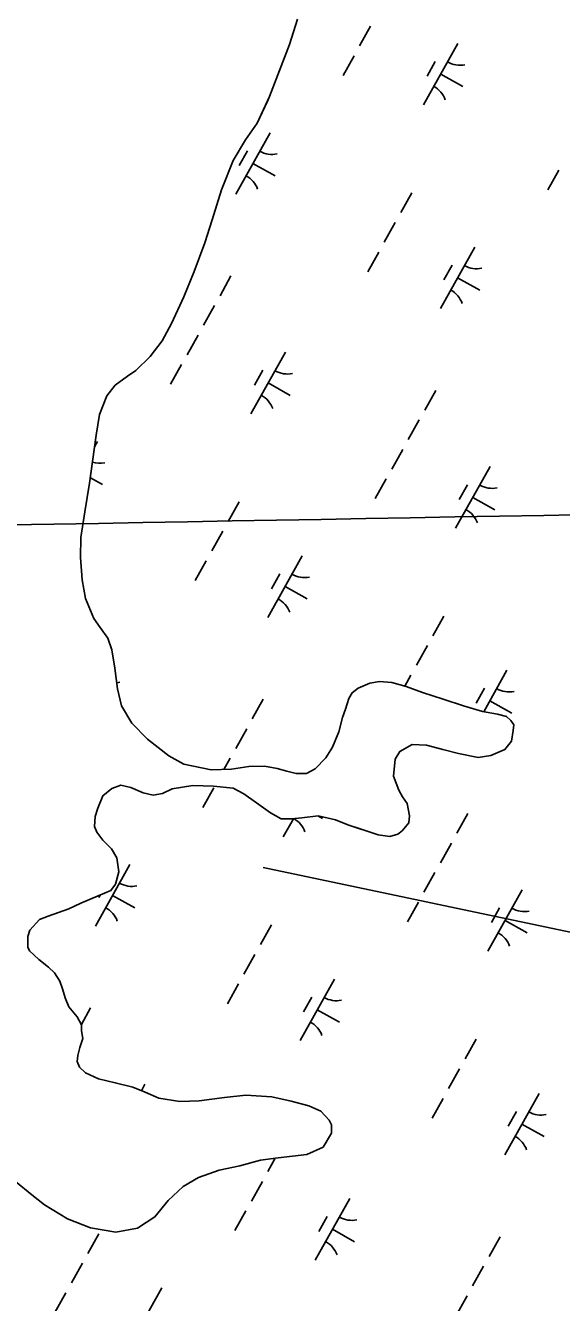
# Model space of a CAD drawing. Extents: x 3923531 to 3943530, y 207391 to 229799.
# Drawn here: x 3935935 to 3936315, y 223518 to 224424 of the extents above; entities that cross this region are included whole.
import ezdxf

# ---------------------------------------------------------------- set-up
doc = ezdxf.new("R2010")
doc.units = 0
for name, color, linetype in [('V-GRID-MAJR', 7, 'Continuous'), ('V-TOPO-SHOR', 7, 'Continuous'), ('V-UTIL-LINE', 7, 'Continuous'), ('V-WETL-SWMP', 7, 'Continuous')]:
    doc.layers.add(name, color=color, linetype=linetype)

msp = doc.modelspace()

# ---------------------------------------------------------------- linework, layer by layer
at = {"layer": 'V-GRID-MAJR'}
msp.add_spline([(3932746.48, 224012.67), (3935543.98, 224062.57), (3939589.64, 224135.18)], degree=3, dxfattribs=at)
at = {"layer": 'V-TOPO-SHOR'}
msp.add_line((3936106.56, 224369.96), (3936107.92, 224373.28), dxfattribs=at)
for points in [[(3936107.92, 224373.28), (3936122.13, 224410.27), (3936127.64, 224428.17)], [(3936032.07, 223878.89), (3936038.81, 223882.08), (3936053.49, 223884.5), (3936068.17, 223884.14), (3936082.06, 223882.59), (3936089.62, 223878.64), (3936098.76, 223872.32), (3936108.7, 223865.2), (3936116.25, 223860.86), (3936123.79, 223860.88), (3936130.93, 223861.69), (3936142.44, 223862.91), (3936154.74, 223860.17), (3936163.48, 223856.62), (3936173.02, 223853.47), (3936184.93, 223849.53), (3936193.27, 223848.37), (3936198.82, 223849.97), (3936201.99, 223852.36), (3936206.73, 223857.93), (3936207.12, 223863.09), (3936205.51, 223871.81), (3936202.32, 223876.57), (3936199.53, 223881.32), (3936195.93, 223891.23), (3936197.09, 223903.14), (3936200.25, 223908.7), (3936208.97, 223913.49), (3936219.29, 223913.12), (3936230.8, 223909.98), (3936241.92, 223907.23), (3936255.82, 223904.49), (3936264.94, 223905.7), (3936274.85, 223910.09), (3936279.6, 223916.06), (3936280.77, 223923.6), (3936281.15, 223927.57), (3936279.16, 223930.74), (3936275.98, 223933.51), (3936269.62, 223935.08), (3936258.91, 223937.04), (3936245.4, 223940.96), (3936231.1, 223945.69), (3936216.41, 223950.41), (3936204.89, 223954.75), (3936194.56, 223957.5), (3936185.83, 223958.27), (3936179.09, 223957.06), (3936170.77, 223953.46), (3936166.41, 223950.28), (3936164.04, 223946.3), (3936161.68, 223938.76), (3936159.71, 223932.8), (3936156.96, 223922.48), (3936152.62, 223911.75), (3936147.88, 223904.2), (3936140.36, 223896.24), (3936134.02, 223893.05), (3936126.88, 223893.03), (3936120.13, 223894.6), (3936113.38, 223896.56), (3936104.25, 223898.13), (3936093.13, 223898.1), (3936080.84, 223896.08), (3936066.55, 223895.65), (3936047.1, 223899.56), (3936036.37, 223905.49), (3936021.26, 223917.35), (3936010.11, 223928.83), (3936002.94, 223941.11), (3936000.13, 223953.01), (3935998.1, 223967.68), (3935996.09, 223980.78), (3935993.29, 223989.1), (3935987.71, 223996.63), (3935983.33, 224002.96), (3935977.34, 224017.24), (3935974.92, 224030.32), (3935973.69, 224046.19), (3935974.05, 224060.48), (3935976.78, 224078.74), (3935980.29, 224098.99), (3935982.24, 224114.47), (3935984.96, 224133.13), (3935987.31, 224147.82), (3935992.43, 224160.93), (3935998.36, 224168.48), (3936007.07, 224174.86), (3936013.02, 224178.84), (3936023.31, 224188.79), (3936031.61, 224199.92), (3936038.33, 224212.24), (3936047, 224231.31), (3936054.5, 224249.19), (3936061.98, 224269.45), (3936067.1, 224285.73), (3936073.78, 224307.18), (3936082.06, 224327.83), (3936090.75, 224342.54), (3936099.06, 224354.47), (3936106.56, 224369.96)], [(3935927.65, 223603.6), (3935939.18, 223594.11), (3935948.33, 223586.99), (3935964.63, 223577.11), (3935980.91, 223570.81), (3935998.78, 223567.68), (3936014.25, 223570.5), (3936026.53, 223578.47), (3936036.02, 223590.01), (3936046.71, 223599.96), (3936057.41, 223606.33), (3936072.08, 223611.53), (3936086.75, 223614.74), (3936101.42, 223618.75), (3936114.12, 223620.37), (3936134.35, 223622.81), (3936145.84, 223628), (3936151.77, 223637.93), (3936151.75, 223643.89), (3936150.16, 223647.06), (3936144.19, 223653.39), (3936135.84, 223657.34), (3936123.14, 223660.48), (3936109.64, 223663.62), (3936090.98, 223664.76), (3936075.91, 223663.13), (3936058.05, 223660.7), (3936044.17, 223660.27), (3936029.48, 223662.61), (3936019.55, 223666.95), (3936010.81, 223670.5), (3935998.5, 223673.64), (3935986.58, 223676.38), (3935977.45, 223680.72), (3935973.07, 223684.68), (3935971.47, 223688.64), (3935971.86, 223693.01), (3935973.43, 223698.57), (3935975.4, 223704.93), (3935974.59, 223710.48), (3935974.58, 223714.84), (3935971.39, 223720.39), (3935965.42, 223727.52), (3935963.02, 223733.86), (3935961.02, 223740.2), (3935959.02, 223745.75), (3935955.43, 223751.7), (3935951.05, 223755.65), (3935944.29, 223761.19), (3935937.53, 223767.12), (3935936.33, 223769.9), (3935936.31, 223777.44), (3935937.89, 223781.81), (3935944.61, 223789.37), (3935950.96, 223791.76), (3935965.63, 223796.96), (3935973.95, 223800.95), (3935986.24, 223806.15), (3935995.35, 223810.14), (3935998.52, 223814.51), (3936000.87, 223823.25), (3935999.66, 223833.16), (3935995.67, 223839.5), (3935989.7, 223845.84), (3935985.32, 223851.38), (3935983.72, 223855.34), (3935984.1, 223862.49), (3935986.07, 223868.45), (3935989.62, 223877.19), (3935995.95, 223882.36), (3936002.29, 223884.76), (3936009.44, 223883.19), (3936018.18, 223879.25), (3936025.33, 223877.68), (3936032.07, 223878.89)]]:
    msp.add_lwpolyline(points, dxfattribs=at)
at = {"layer": 'V-UTIL-LINE'}
msp.add_lwpolyline([(3936103.37, 223826.38), (3936685.98, 223703.71), (3936312.74, 222585.97), (3935348.71, 220497.13)], dxfattribs=at)
at = {"layer": 'V-WETL-SWMP'}
for p, q in [((3936127.64, 224428.17), (3936122.13, 224410.27)), ((3936179.55, 224423.16), (3936171.74, 224409.19)), ((3936122.13, 224410.27), (3936107.92, 224373.28)), ((3936241.5, 224410.97), (3936217.12, 224367.32)), ((3936167.84, 224402.21), (3936160.04, 224388.24)), ((3936225.5, 224398.15), (3936219.65, 224387.67)), ((3936229.31, 224389.15), (3936245.03, 224380.37)), ((3936107.92, 224373.28), (3936099.06, 224354.47)), ((3936099.06, 224354.47), (3936090.75, 224342.54)), ((3936108.3, 224347.66), (3936083.92, 224304.01)), ((3936090.75, 224342.54), (3936082.06, 224327.83)), ((3936082.06, 224327.83), (3936073.78, 224307.18)), ((3936092.3, 224334.84), (3936086.45, 224324.36)), ((3936096.11, 224325.84), (3936111.83, 224317.06)), ((3936313.05, 224321.09), (3936305.25, 224307.12)), ((3936073.78, 224307.18), (3936067.1, 224285.73)), ((3936208.84, 224304.9), (3936201.04, 224290.94)), ((3936067.1, 224285.73), (3936061.98, 224269.45)), ((3936197.13, 224283.95), (3936189.33, 224269.98)), ((3936061.98, 224269.45), (3936054.5, 224249.19)), ((3936185.43, 224263), (3936177.63, 224249.03)), ((3936253.52, 224266.54), (3936229.13, 224222.89)), ((3936237.52, 224253.71), (3936231.66, 224243.24)), ((3936054.5, 224249.19), (3936047, 224231.31)), ((3936080.56, 224245.98), (3936072.76, 224232.01)), ((3936241.33, 224244.71), (3936257.04, 224235.93)), ((3936047, 224231.31), (3936038.32, 224212.24)), ((3936068.86, 224225.03), (3936061.05, 224211.06)), ((3936038.32, 224212.24), (3936031.61, 224199.92)), ((3936031.61, 224199.92), (3936023.31, 224188.79)), ((3936057.15, 224204.08), (3936049.35, 224190.11)), ((3936119.11, 224191.89), (3936094.73, 224148.24)), ((3936023.31, 224188.79), (3936013.02, 224178.84)), ((3936045.45, 224183.13), (3936037.64, 224169.16)), ((3936007.07, 224174.85), (3935998.36, 224168.48)), ((3936013.02, 224178.84), (3936007.07, 224174.85)), ((3936103.11, 224179.07), (3936097.26, 224168.59)), ((3935998.36, 224168.48), (3935992.43, 224160.93)), ((3936106.92, 224170.07), (3936122.63, 224161.29)), ((3936225.78, 224164.86), (3936217.97, 224150.89)), ((3935992.43, 224160.93), (3935987.31, 224147.82)), ((3935987.31, 224147.82), (3935984.96, 224133.13)), ((3936214.07, 224143.91), (3936206.27, 224129.94)), ((3935984.96, 224133.13), (3935982.24, 224114.47)), ((3935985.91, 224128.58), (3935983.73, 224124.67)), ((3936202.37, 224122.95), (3936194.56, 224108.99)), ((3935982.24, 224114.47), (3935980.29, 224098.99)), ((3936264.33, 224110.77), (3936239.94, 224067.12)), ((3935980.77, 224102.81), (3935989.43, 224097.97)), ((3936190.66, 224102), (3936182.86, 224088.03)), ((3935980.29, 224098.99), (3935976.78, 224078.74)), ((3936248.32, 224097.94), (3936242.47, 224087.47)), ((3936086.45, 224085.82), (3936078.64, 224071.85)), ((3936252.13, 224088.94), (3936267.85, 224080.16)), ((3935976.78, 224078.74), (3935974.05, 224060.48)), ((3936074.74, 224064.87), (3936066.94, 224050.9)), ((3935974.05, 224060.48), (3935973.69, 224046.19)), ((3935973.69, 224046.19), (3935974.92, 224030.32)), ((3936131.13, 224047.45), (3936106.74, 224003.8)), ((3936063.04, 224043.91), (3936055.23, 224029.95)), ((3935974.92, 224030.32), (3935977.34, 224017.23)), ((3936115.12, 224034.63), (3936109.27, 224024.15)), ((3936118.93, 224025.63), (3936134.65, 224016.85)), ((3935977.34, 224017.23), (3935983.33, 224002.96)), ((3935983.33, 224002.96), (3935987.71, 223996.63)), ((3936231.66, 224004.69), (3936223.86, 223990.73)), ((3935987.71, 223996.63), (3935993.29, 223989.1)), ((3935993.29, 223989.1), (3935996.09, 223980.78)), ((3936219.96, 223983.74), (3936212.15, 223969.77)), ((3935996.09, 223980.78), (3935998.11, 223967.69)), ((3935998.11, 223967.69), (3936000.13, 223953.01)), ((3936276.34, 223966.33), (3936259.87, 223936.86)), ((3936170.76, 223953.47), (3936179.09, 223957.06)), ((3936179.09, 223957.06), (3936185.83, 223958.27)), ((3936185.83, 223958.27), (3936194.56, 223957.5)), ((3936194.56, 223957.5), (3936204.89, 223954.75)), ((3936208.25, 223962.79), (3936203.9, 223955.01)), ((3936204.89, 223954.75), (3936216.41, 223950.41)), ((3936000.13, 223953.01), (3936002.94, 223941.11)), ((3936103.38, 223945.77), (3936095.58, 223931.81)), ((3936161.68, 223938.76), (3936164.04, 223946.3)), ((3936164.04, 223946.3), (3936166.41, 223950.28)), ((3936166.41, 223950.28), (3936170.76, 223953.47)), ((3936216.41, 223950.41), (3936231.1, 223945.69)), ((3936231.1, 223945.69), (3936245.4, 223940.97)), ((3936260.34, 223953.5), (3936254.48, 223943.03)), ((3936002.94, 223941.11), (3936010.11, 223928.83)), ((3936159.71, 223932.8), (3936161.68, 223938.76)), ((3936245.4, 223940.97), (3936258.9, 223937.03)), ((3936258.9, 223937.03), (3936269.62, 223935.08)), ((3936264.15, 223944.5), (3936279.86, 223935.72)), ((3936010.11, 223928.83), (3936021.26, 223917.35)), ((3936156.96, 223922.48), (3936159.71, 223932.8)), ((3936269.62, 223935.08), (3936275.98, 223933.51)), ((3936275.98, 223933.51), (3936279.16, 223930.74)), ((3936279.16, 223930.74), (3936281.15, 223927.57)), ((3936281.15, 223927.57), (3936280.77, 223923.6)), ((3936091.68, 223924.82), (3936083.88, 223910.85)), ((3936152.62, 223911.75), (3936156.96, 223922.48)), ((3936280.77, 223923.6), (3936279.6, 223916.06)), ((3936021.26, 223917.35), (3936036.37, 223905.49)), ((3936147.88, 223904.2), (3936152.62, 223911.75)), ((3936208.97, 223913.49), (3936200.25, 223908.7)), ((3936219.29, 223913.12), (3936208.97, 223913.49)), ((3936230.8, 223909.98), (3936219.29, 223913.12)), ((3936241.92, 223907.23), (3936230.8, 223909.98)), ((3936274.85, 223910.09), (3936264.94, 223905.7)), ((3936279.6, 223916.06), (3936274.85, 223910.09)), ((3936036.37, 223905.49), (3936047.1, 223899.56)), ((3936079.97, 223903.87), (3936075.53, 223895.92)), ((3936140.36, 223896.24), (3936147.88, 223904.2)), ((3936197.09, 223903.14), (3936195.93, 223891.23)), ((3936200.25, 223908.7), (3936197.09, 223903.14)), ((3936255.82, 223904.49), (3936241.92, 223907.23)), ((3936264.94, 223905.7), (3936255.82, 223904.49)), ((3936047.1, 223899.56), (3936066.55, 223895.65)), ((3936066.55, 223895.65), (3936080.84, 223896.08)), ((3936080.84, 223896.08), (3936093.13, 223898.1)), ((3936093.13, 223898.1), (3936104.24, 223898.13)), ((3936104.24, 223898.13), (3936113.38, 223896.57)), ((3936113.38, 223896.57), (3936120.13, 223894.6)), ((3936120.13, 223894.6), (3936126.88, 223893.03)), ((3936126.88, 223893.03), (3936134.02, 223893.05)), ((3936134.02, 223893.05), (3936140.36, 223896.24)), ((3936195.93, 223891.23), (3936199.53, 223881.32)), ((3935995.95, 223882.36), (3935989.62, 223877.19)), ((3936002.3, 223884.76), (3935995.95, 223882.36)), ((3936009.44, 223883.19), (3936002.3, 223884.76)), ((3936018.18, 223879.25), (3936009.44, 223883.19)), ((3936053.49, 223884.5), (3936038.81, 223882.08)), ((3936068.17, 223884.14), (3936053.49, 223884.5)), ((3936068.27, 223882.92), (3936060.47, 223868.95)), ((3936082.06, 223882.59), (3936068.17, 223884.14)), ((3936089.61, 223878.64), (3936082.06, 223882.59)), ((3935989.62, 223877.19), (3935986.07, 223868.45)), ((3936025.33, 223877.68), (3936018.18, 223879.25)), ((3936032.07, 223878.89), (3936025.33, 223877.68)), ((3936038.81, 223882.08), (3936032.07, 223878.89)), ((3936098.76, 223872.32), (3936089.61, 223878.64)), ((3936199.53, 223881.32), (3936202.32, 223876.57)), ((3936202.32, 223876.57), (3936205.51, 223871.81)), ((3935986.07, 223868.45), (3935984.1, 223862.49)), ((3936108.7, 223865.2), (3936098.76, 223872.32)), ((3936116.25, 223860.86), (3936108.7, 223865.2)), ((3936205.51, 223871.81), (3936207.12, 223863.09)), ((3936248.6, 223864.65), (3936240.79, 223850.68)), ((3935984.1, 223862.49), (3935983.72, 223855.35)), ((3935983.72, 223855.35), (3935985.32, 223851.38)), ((3936123.79, 223860.88), (3936116.25, 223860.86)), ((3936124.79, 223860.99), (3936117.55, 223848.03)), ((3936130.93, 223861.69), (3936123.79, 223860.88)), ((3936142.43, 223862.91), (3936130.93, 223861.69)), ((3936142.21, 223862.89), (3936145.46, 223861.08)), ((3936154.74, 223860.17), (3936142.43, 223862.91)), ((3936163.48, 223856.62), (3936154.74, 223860.17)), ((3936184.93, 223849.53), (3936163.48, 223856.62)), ((3936206.73, 223857.93), (3936201.99, 223852.36)), ((3936207.12, 223863.09), (3936206.73, 223857.93)), ((3935985.32, 223851.38), (3935989.7, 223845.84)), ((3936193.27, 223848.37), (3936184.93, 223849.53)), ((3936198.82, 223849.97), (3936193.27, 223848.37)), ((3936201.99, 223852.36), (3936198.82, 223849.97)), ((3935989.7, 223845.84), (3935995.67, 223839.5)), ((3935995.67, 223839.5), (3935999.66, 223833.17)), ((3936236.89, 223843.7), (3936229.09, 223829.73)), ((3936008.73, 223828.37), (3935984.35, 223784.72)), ((3935999.66, 223833.17), (3936000.87, 223823.25)), ((3936000.87, 223823.25), (3935998.52, 223814.51)), ((3936225.19, 223822.75), (3936217.38, 223808.78)), ((3935995.35, 223810.14), (3935986.24, 223806.15)), ((3935998.52, 223814.51), (3935995.35, 223810.14)), ((3936287.15, 223810.56), (3936262.76, 223766.91)), ((3935973.95, 223800.95), (3935965.63, 223796.96)), ((3935986.24, 223806.15), (3935973.95, 223800.95)), ((3935987.88, 223806.87), (3935986.88, 223805.07)), ((3935996.54, 223806.54), (3936012.25, 223797.76)), ((3936213.48, 223801.79), (3936205.68, 223787.83)), ((3935950.96, 223791.76), (3935944.61, 223789.37)), ((3935965.63, 223796.96), (3935950.96, 223791.76)), ((3936271.15, 223797.73), (3936265.29, 223787.26)), ((3935944.61, 223789.37), (3935937.89, 223781.81)), ((3936109.27, 223785.61), (3936101.47, 223771.64)), ((3936274.95, 223788.73), (3936290.67, 223779.95)), ((3935937.89, 223781.81), (3935936.31, 223777.44)), ((3935936.31, 223777.44), (3935936.33, 223769.9)), ((3935936.33, 223769.9), (3935937.53, 223767.12)), ((3935937.53, 223767.12), (3935944.29, 223761.19)), ((3936097.56, 223764.66), (3936089.76, 223750.69)), ((3935944.29, 223761.19), (3935951.05, 223755.65)), ((3935951.05, 223755.65), (3935955.43, 223751.7)), ((3935955.43, 223751.7), (3935959.02, 223745.75)), ((3936153.95, 223747.24), (3936129.56, 223703.59)), ((3935959.02, 223745.75), (3935961.02, 223740.2)), ((3935961.02, 223740.2), (3935963.02, 223733.86)), ((3936085.86, 223743.71), (3936078.06, 223729.74)), ((3935963.02, 223733.86), (3935965.41, 223727.52)), ((3936137.94, 223734.42), (3936132.09, 223723.94)), ((3935965.41, 223727.52), (3935971.39, 223720.39)), ((3935971.39, 223720.39), (3935974.58, 223714.84)), ((3935980.99, 223726.69), (3935974.47, 223715.02)), ((3936141.75, 223725.42), (3936157.47, 223716.64)), ((3935974.58, 223714.84), (3935974.59, 223710.48)), ((3935974.59, 223710.48), (3935975.4, 223704.92)), ((3935975.4, 223704.92), (3935973.43, 223698.57)), ((3936254.48, 223704.49), (3936246.68, 223690.52)), ((3935971.86, 223693.01), (3935971.47, 223688.64)), ((3935973.43, 223698.57), (3935971.86, 223693.01)), ((3935971.47, 223688.64), (3935973.07, 223684.68)), ((3935973.07, 223684.68), (3935977.44, 223680.72)), ((3936242.78, 223683.53), (3936234.97, 223669.57)), ((3935977.44, 223680.72), (3935986.58, 223676.38)), ((3935986.58, 223676.38), (3935998.5, 223673.64)), ((3935998.5, 223673.64), (3936010.81, 223670.5)), ((3936010.81, 223670.5), (3936019.55, 223666.95)), ((3936019.54, 223672.6), (3936016.97, 223667.99)), ((3936019.55, 223666.95), (3936029.48, 223662.61)), ((3936075.91, 223663.13), (3936090.98, 223664.76)), ((3936090.98, 223664.76), (3936109.63, 223663.62)), ((3936299.16, 223666.12), (3936274.77, 223622.47)), ((3936029.48, 223662.61), (3936044.17, 223660.27)), ((3936044.17, 223660.27), (3936058.05, 223660.7)), ((3936058.05, 223660.7), (3936075.91, 223663.13)), ((3936109.63, 223663.62), (3936123.14, 223660.48)), ((3936123.14, 223660.48), (3936135.84, 223657.34)), ((3936135.84, 223657.34), (3936144.19, 223653.39)), ((3936231.07, 223662.58), (3936223.27, 223648.61)), ((3936144.19, 223653.39), (3936150.16, 223647.06)), ((3936150.16, 223647.06), (3936151.75, 223643.89)), ((3936283.16, 223653.3), (3936277.31, 223642.82)), ((3936151.77, 223637.94), (3936145.84, 223628)), ((3936151.75, 223643.89), (3936151.77, 223637.94)), ((3936286.97, 223644.29), (3936302.68, 223635.52)), ((3936114.12, 223620.37), (3936101.42, 223618.75)), ((3936111.98, 223620.1), (3936106.7, 223610.65)), ((3936134.35, 223622.81), (3936114.12, 223620.37)), ((3936145.84, 223628), (3936134.35, 223622.81)), ((3936072.08, 223611.53), (3936057.41, 223606.33)), ((3936086.75, 223614.75), (3936072.08, 223611.53)), ((3936101.42, 223618.75), (3936086.75, 223614.75)), ((3935939.18, 223594.11), (3935927.65, 223603.61)), ((3936057.41, 223606.33), (3936046.71, 223599.96)), ((3936102.8, 223603.66), (3936094.99, 223589.69)), ((3935948.33, 223586.99), (3935939.18, 223594.11)), ((3936046.71, 223599.96), (3936036.02, 223590.01)), ((3935964.63, 223577.12), (3935948.33, 223586.99)), ((3936036.02, 223590.01), (3936026.53, 223578.47)), ((3936164.75, 223591.47), (3936140.37, 223547.82)), ((3935980.91, 223570.81), (3935964.63, 223577.12)), ((3936026.53, 223578.47), (3936014.25, 223570.5)), ((3936091.09, 223582.71), (3936083.29, 223568.74)), ((3936148.75, 223578.65), (3936142.9, 223568.17)), ((3935986.88, 223566.53), (3935979.07, 223552.56)), ((3935998.78, 223567.68), (3935980.91, 223570.81)), ((3936014.25, 223570.5), (3935998.78, 223567.68)), ((3936152.56, 223569.65), (3936168.28, 223560.87)), ((3936271.42, 223564.44), (3936263.62, 223550.47)), ((3935975.17, 223545.57), (3935967.37, 223531.61)), ((3936259.71, 223543.49), (3936251.91, 223529.52)), ((3935963.47, 223524.62), (3935955.66, 223510.65)), ((3936031.55, 223528.16), (3936007.17, 223484.51)), ((3936248.01, 223522.54), (3936240.21, 223508.57))]:
    msp.add_line(p, q, dxfattribs=at)
for centre, start, end in [((3936242.99, 224413.15), 240.03808, 281.58174), ((3936216.05, 224364.92), 20.03808, 61.58174), ((3936109.79, 224349.83), 240.03808, 281.58174), ((3936082.85, 224301.61), 20.03808, 61.58174), ((3936255, 224268.71), 240.03808, 281.58174), ((3936228.06, 224220.48), 20.03808, 61.58174), ((3936120.6, 224194.06), 240.03808, 281.58174), ((3936093.66, 224145.84), 20.03808, 61.58174), ((3935987.4, 224130.75), 252.73743, 281.58174), ((3936265.81, 224112.94), 240.03808, 281.58174), ((3936238.87, 224064.71), 20.03808, 61.58174), ((3936132.61, 224049.63), 240.03808, 281.58174), ((3936105.67, 224001.4), 20.03808, 61.58174), ((3935998.21, 223974.98), 274.28634, 281.58174), ((3936277.83, 223968.5), 240.03808, 281.58174), ((3936116.48, 223845.63), 20.03808, 60.87621), ((3936010.22, 223830.54), 240.03808, 281.58174), ((3935983.28, 223782.31), 20.03808, 61.58174), ((3936288.63, 223812.73), 240.03808, 281.58174), ((3936261.69, 223764.5), 20.03808, 61.58174), ((3936155.43, 223749.42), 240.03808, 281.58174), ((3936128.49, 223701.19), 20.03808, 61.58174), ((3936300.65, 223668.29), 240.03808, 281.58174), ((3936273.7, 223620.07), 20.03808, 61.58174), ((3936166.24, 223593.65), 240.03808, 281.58174), ((3936139.3, 223545.42), 20.03808, 61.58174)]:
    msp.add_arc(centre, 17.62, start, end, dxfattribs=at)

doc.saveas('drawing.dxf')
